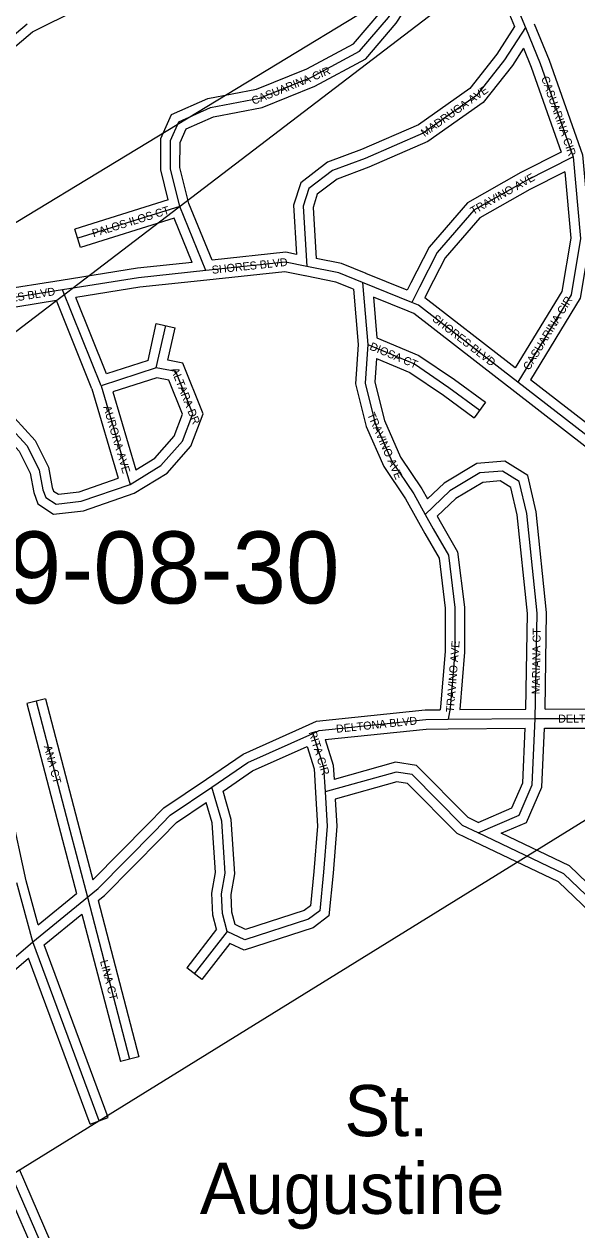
# Model space of a CAD drawing. Extents: x 418523 to 616617, y 1878279 to 2196743.
# Drawn here: x 558144 to 559871, y 1991028 to 1994795 of the extents above; entities that cross this region are included whole.
import ezdxf

# ---------------------------------------------------------------- set-up
doc = ezdxf.new("R2010")
doc.units = 0
for name, color, linetype in [('Level 1', 7, 'Continuous'), ('Level 2', 7, 'Continuous'), ('Level 31', 7, 'Continuous'), ('Level 32', 7, 'Continuous'), ('Level 34', 7, 'Continuous'), ('Level 44', 7, 'Continuous')]:
    doc.layers.add(name, color=color, linetype=linetype)

msp = doc.modelspace()

# ---------------------------------------------------------------- linework, layer by layer
at = {"layer": 'Level 1'}
for p, q in [((560305.329, 1995502.647), (551865.536, 1989061.971)), ((555819.668, 1992781.506), (560305.329, 1995502.647)), ((561592.089, 1993355.461), (555951.759, 1989867.688))]:
    msp.add_line(p, q, dxfattribs=at)
at = {"layer": 'Level 31'}
for p, q in [((557944.891, 1994620.963), (558153.707, 1994795.324)), ((558630.101, 1994225.293), (558311.439, 1994125.772)), ((558712.023, 1994024.701), (558630.101, 1994225.293)), ((558264.073, 1993964.071), (557957.277, 1993915.434)), ((558384.421, 1993664.824), (558264.073, 1993964.071)), ((559355.536, 1993925.173), (559200.94, 1993987.403)), ((559200.94, 1993987.403), (559218.188, 1993793.528)), ((558556.773, 1993720.732), (558586.299, 1993852.661)), ((558556.773, 1993720.732), (558384.421, 1993664.824)), ((559686.285, 1993676.287), (559640.711, 1993711.682)), ((558384.421, 1993664.824), (558474.936, 1993356.566)), ((559469.131, 1992622.616), (559741.246, 1992624.811)), ((558171.116, 1991927.475), (558121.497, 1992111.255)), ((558171.116, 1991927.475), (558341.479, 1992067.028)), ((558341.479, 1992067.028), (558473.654, 1991560.83)), ((557820.183, 1991628.396), (558171.116, 1991927.475)), ((558377.997, 1991368.71), (558171.116, 1991927.475)), ((558778.225, 1991960.043), (558675.754, 1991827.943))]:
    msp.add_line(p, q, dxfattribs=at)
for points in [[(558630.101, 1994225.293), (558600.92, 1994342.832), (558601.154, 1994430.836), (558627.314, 1994489.68), (558726.691, 1994533.781), (558878.989, 1994562.834), (559039.943, 1994627.501), (559192.063, 1994709.65), (559282.722, 1994815.235), (559355.961, 1994929.594), (559417.406, 1995020.709), (559478.726, 1995064.55), (559518.709, 1995074.627)], [(559518.709, 1995074.627), (559569.484, 1995087.949), (559601.784, 1995070.408), (559657.181, 1994911.708), (559710.122, 1994783.925)], [(559710.122, 1994783.925), (559645.481, 1994682.998), (559557.661, 1994571.223), (559390.861, 1994453.837), (559209.574, 1994375.039), (559107.04, 1994336.762), (559033.954, 1994280.952), (559016.364, 1994225.36), (559027.602, 1994037.319)], [(559710.122, 1994783.925), (559756.761, 1994671.069), (559859.064, 1994380.237)], [(559859.064, 1994380.237), (559709.815, 1994304.262), (559548.792, 1994213.044), (559434.595, 1994081.336), (559379.129, 1993972.751), (559355.536, 1993925.173)], [(559859.064, 1994380.237), (559882.18, 1994124.889), (559852.86, 1993948.956), (559686.285, 1993676.287)], [(559027.602, 1994037.319), (558960.406, 1994051.316), (558712.023, 1994024.701)], [(559200.94, 1993987.403), (559127.128, 1994017.418), (559027.602, 1994037.319)], [(558712.023, 1994024.701), (558501.705, 1994002.349), (558264.073, 1993964.071)], [(559640.711, 1993711.682), (559376.762, 1993916.753), (559355.536, 1993925.173)], [(559218.188, 1993793.528), (559209.308, 1993673.181), (559241.323, 1993546.907), (559293.968, 1993426.761), (559361.254, 1993326.941), (559397.24, 1993262.843)], [(559218.188, 1993793.528), (559363.276, 1993733.141), (559471.541, 1993659.397), (559568.083, 1993588.957)], [(558474.936, 1993356.566), (558571.502, 1993415.221), (558638.619, 1993491.411), (558670.876, 1993576.784), (558618.265, 1993708.931), (558556.773, 1993720.732)], [(560291.432, 1992968.116), (560216.76, 1993155.958), (559925.869, 1993490.193), (559686.285, 1993676.287)], [(557983.065, 1993597.165), (558021.416, 1993588.697), (558094.549, 1993541.954), (558153.047, 1993477.066), (558191.217, 1993400.961), (558202.787, 1993339.108), (558211.604, 1993315.81), (558243.579, 1993294.996), (558322.57, 1993303.877), (558474.936, 1993356.566)], [(559741.246, 1992624.811), (559746.55, 1992954.633), (559714.385, 1993266.008), (559691.179, 1993365.711), (559638.303, 1993398.216), (559568.199, 1993392.218), (559474.498, 1993336.461), (559397.24, 1993262.843)], [(559397.24, 1993262.843), (559422.493, 1993218.046), (559469.529, 1993135.736), (559489.712, 1992971.673), (559489.666, 1992833.484), (559475.249, 1992657.512), (559469.131, 1992622.616)], [(558181.365, 1992679.491), (558281.514, 1992296.292), (558341.479, 1992067.028)], [(559046.581, 1992578.64), (559065.633, 1992587.316), (559399.041, 1992622.074), (559469.131, 1992622.616)], [(559562.391, 1992267.806), (559690.981, 1992323.471), (559731.822, 1992417.551), (559741.246, 1992624.811)], [(559741.246, 1992624.811), (560112.938, 1992624.926), (560322.869, 1992618.559)], [(558730.579, 1992411.103), (558843.051, 1992487.536), (559046.581, 1992578.64)], [(559046.581, 1992578.64), (559079.603, 1992473.455), (559084.789, 1992395.618)], [(559562.391, 1992267.806), (559514.245, 1992290.843), (559356.091, 1992449.814), (559306.32, 1992457.946), (559084.789, 1992395.618)], [(558341.479, 1992067.028), (558374.853, 1992094.577), (558551.025, 1992272.664), (558600.317, 1992323.081), (558730.579, 1992411.103)], [(558778.225, 1991960.043), (558763.467, 1992015.721), (558760.459, 1992077.551), (558772.364, 1992141.886), (558761.378, 1992304.471), (558730.579, 1992411.103)], [(559084.789, 1992395.618), (559091.168, 1992288.686), (559079.369, 1992144.71), (559067.635, 1992024.371), (559032.679, 1991997.916), (558833.655, 1991933.349), (558778.225, 1991960.043)], [(560037.452, 1991530.881), (560013.53, 1991964.422), (559830.678, 1992139.821), (559562.391, 1992267.806)], [(559314.555, 1987515.83), (559284.89, 1987573.002), (559202.196, 1987848.508), (559185.869, 1988031.834), (559037.318, 1988590.803), (558971.899, 1989041.183), (558764.379, 1989366.841), (558714.576, 1989483.708), (558574.778, 1990109.206), (558384.291, 1990634.833), (558218.266, 1990935.656), (558102.264, 1991202.526)]]:
    msp.add_lwpolyline(points, dxfattribs=at)
at = {"layer": 'Level 32'}
for p, q in [((557964.12, 1994597.934), (558170.239, 1994770.041)), ((558594.174, 1994245.501), (558302.495, 1994154.409)), ((558731.266, 1994056.934), (558658.697, 1994234.626)), ((558612.746, 1994188.442), (558320.383, 1994097.136)), ((558669.156, 1994050.314), (558612.745, 1994188.442)), ((558320.383, 1994097.136), (558302.495, 1994154.409)), ((559340.991, 1993963.367), (559212.143, 1994015.233)), ((558259.376, 1993993.701), (557987.924, 1993950.667)), ((559172.68, 1993966.508), (559188.089, 1993793.301)), ((558245.16, 1993930.696), (557961.974, 1993885.802)), ((558356.046, 1993654.977), (558245.16, 1993930.696)), ((558401.806, 1993702.001), (558305.92, 1993940.422)), ((559344.334, 1993897.342), (559235.163, 1993941.286)), ((559235.163, 1993941.286), (559246.464, 1993814.254)), ((559659.117, 1993735.373), (559396.199, 1993939.643)), ((558531.236, 1993743.987), (558557.024, 1993859.213)), ((558557.024, 1993859.213), (558615.576, 1993846.107)), ((558592.805, 1993744.364), (558615.576, 1993846.107)), ((558531.236, 1993743.986), (558401.806, 1993702.001)), ((559678.182, 1993720.566), (559659.114, 1993735.376)), ((558558.694, 1993689.815), (558421.426, 1993645.287)), ((559667.884, 1993652.593), (559622.309, 1993687.988)), ((558356.047, 1993654.976), (558438.09, 1993375.566)), ((558421.426, 1993645.287), (558492.724, 1993402.471)), ((559585.766, 1993613.192), (559550.399, 1993564.722)), ((558210.391, 1992687.076), (558152.34, 1992671.906)), ((559504.902, 1992652.906), (559711.722, 1992654.573)), ((559469.374, 1992592.617), (559709.839, 1992594.555)), ((558187.989, 1991980.077), (558150.646, 1992118.388)), ((558187.989, 1991980.076), (558307.588, 1992078.046)), ((558375.344, 1992056.08), (558502.681, 1991568.408)), ((558206.68, 1991917.826), (558324.279, 1992014.156)), ((558324.279, 1992014.156), (558444.626, 1991553.25)), ((558745.424, 1991966.702), (558652.049, 1991846.331)), ((558406.131, 1991379.126), (558206.68, 1991917.826)), ((558787.064, 1991922.488), (558699.459, 1991809.555)), ((557862.898, 1991625.381), (558157.893, 1991876.787)), ((558349.863, 1991358.292), (558157.894, 1991876.786)), ((558699.459, 1991809.555), (558652.049, 1991846.331)), ((558502.681, 1991568.408), (558444.626, 1991553.25)), ((558349.863, 1991358.292), (558406.131, 1991379.126))]:
    msp.add_line(p, q, dxfattribs=at)
for points in [[(558594.174, 1994245.501), (558570.909, 1994339.203), (558571.169, 1994437.243), (558604.59, 1994512.419), (558717.679, 1994562.604), (558870.507, 1994591.758), (559027.182, 1994654.706), (559172.92, 1994733.407), (559258.592, 1994833.184), (559330.889, 1994946.073), (559395.557, 1995041.967), (559465.893, 1995092.255), (559492.467, 1995098.951)], [(559526.042, 1995045.536), (559565.607, 1995055.916), (559577.28, 1995049.576), (559629.138, 1994901.014), (559676.411, 1994786.913)], [(558658.696, 1994234.626), (558630.931, 1994346.461), (558631.138, 1994424.431), (558650.038, 1994466.941), (558735.704, 1994504.959), (558887.472, 1994533.911), (559052.704, 1994600.297), (559211.205, 1994685.892), (559306.852, 1994797.286), (559381.034, 1994913.115), (559439.255, 1994999.451), (559491.559, 1995036.846), (559526.042, 1995045.536)], [(558170.239, 1994770.041), (558314.716, 1994842.066), (558582.555, 1994916.528)], [(559737.849, 1994795.383), (559784.794, 1994681.782), (559888.607, 1994386.665)], [(559676.411, 1994786.913), (559620.998, 1994700.396), (559536.793, 1994593.221), (559376.096, 1994480.131), (559198.34, 1994402.869), (559092.374, 1994363.311), (559008.209, 1994299.041), (558986.086, 1994229.115), (558995.315, 1994074.688)], [(559704.364, 1994719.308), (559669.964, 1994665.601), (559578.529, 1994549.224), (559405.626, 1994427.543), (559220.806, 1994347.209), (559121.707, 1994310.215), (559059.697, 1994262.863), (559046.643, 1994221.605), (559056.169, 1994062.2)], [(559704.364, 1994719.308), (559728.727, 1994660.355), (559822.049, 1994395.057)], [(559822.049, 1994395.057), (559695.609, 1994330.695), (559529.509, 1994236.601), (559409.538, 1994098.233), (559352.331, 1993986.238), (559340.991, 1993963.368)], [(559888.607, 1994386.666), (559912.406, 1994123.757), (559881.496, 1993938.283), (559725.867, 1993683.53)], [(559833.182, 1994333.396), (559724.021, 1994277.829), (559568.074, 1994189.486), (559459.653, 1994064.44), (559405.928, 1993959.262), (559396.199, 1993939.643)], [(559833.182, 1994333.396), (559851.954, 1994126.021), (559824.224, 1993959.63), (559678.182, 1993720.567)], [(558995.315, 1994074.688), (558961.904, 1994081.649), (558731.265, 1994056.934)], [(558669.156, 1994050.314), (558497.732, 1994032.096), (558259.302, 1993993.69)], [(559212.24, 1994015.194), (559135.796, 1994046.28), (559056.17, 1994062.201)], [(559021.484, 1994007.949), (558958.909, 1994020.982), (558715.219, 1993994.871)], [(559172.68, 1993966.507), (559118.459, 1993988.556), (559021.719, 1994007.901)], [(558715.194, 1993994.868), (558505.679, 1993972.601), (558305.919, 1993940.423)], [(559622.305, 1993687.991), (559361.729, 1993890.441), (559344.474, 1993897.286)], [(558150.646, 1992118.387), (558100.888, 1992344.758), (557819.312, 1993138.558), (557695.449, 1993521.386), (557613.468, 1993830.467)], [(559246.464, 1993814.254), (559377.632, 1993759.661), (559488.832, 1993683.919), (559585.766, 1993613.192)], [(559188.089, 1993793.301), (559179.03, 1993670.531), (559212.85, 1993537.135), (559267.577, 1993412.239), (559335.694, 1993311.188), (559371.079, 1993248.156)], [(558487.771, 1993329.259), (558590.989, 1993391.955), (558664.749, 1993475.686), (558703.054, 1993577.067), (558640.059, 1993735.297), (558592.805, 1993744.364)], [(559245.049, 1993749.852), (559239.586, 1993675.831), (559269.795, 1993556.679), (559320.359, 1993441.284), (559386.816, 1993342.696), (559404.499, 1993311.198)], [(559245.049, 1993749.853), (559348.919, 1993706.621), (559454.25, 1993634.876), (559550.399, 1993564.722)], [(558492.725, 1993402.47), (558552.015, 1993438.486), (558612.489, 1993507.135), (558638.698, 1993576.5), (558596.471, 1993682.566), (558558.694, 1993689.815)], [(560306.073, 1993012.501), (560242.749, 1993171.795), (559946.58, 1993512.093), (559725.867, 1993683.53)], [(560263.554, 1992957.033), (560190.772, 1993140.121), (559905.157, 1993468.294), (559667.882, 1993652.594)], [(558024.198, 1993618.806), (558033.085, 1993616.844), (558114.12, 1993565.051), (558178.045, 1993494.142), (558219.929, 1993410.631), (558231.787, 1993347.239), (558236.191, 1993335.602), (558250.925, 1993326.011), (558315.911, 1993333.318), (558438.09, 1993375.567)], [(557976.598, 1993567.87), (558009.748, 1993560.551), (558074.979, 1993518.857), (558128.048, 1993459.991), (558162.505, 1993391.289), (558173.787, 1993330.977), (558187.017, 1993296.018), (558236.234, 1993263.98), (558329.229, 1993274.436), (558487.771, 1993329.259)], [(559771.734, 1992654.82), (559776.576, 1992955.937), (559744.033, 1993270.97), (559717.559, 1993384.71), (559645.593, 1993428.951), (559558.778, 1993421.522), (559456.25, 1993360.514), (559404.499, 1993311.199)], [(559711.721, 1992654.573), (559716.524, 1992953.328), (559684.737, 1993261.046), (559664.798, 1993346.712), (559631.012, 1993367.482), (559577.621, 1993362.915), (559492.745, 1993312.41), (559434.843, 1993257.233)], [(559371.105, 1993248.111), (559396.402, 1993203.237), (559440.49, 1993126.087), (559459.711, 1992969.841), (559459.667, 1992834.716), (559445.461, 1992661.335), (559443.899, 1992652.422)], [(559434.843, 1993257.233), (559448.584, 1993232.856), (559498.569, 1993145.385), (559519.714, 1992973.506), (559519.666, 1992832.251), (559505.038, 1992653.689), (559504.902, 1992652.906)], [(558210.391, 1992687.076), (558310.539, 1992303.881), (558358.459, 1992120.665)], [(558152.34, 1992671.906), (558252.489, 1992288.704), (558307.588, 1992078.046)], [(559034.146, 1992605.941), (559057.653, 1992616.648), (559397.366, 1992652.063), (559443.899, 1992652.422)], [(559771.734, 1992654.819), (560113.388, 1992654.927), (560292.12, 1992649.506)], [(558713.717, 1992435.917), (558828.378, 1992513.838), (559034.146, 1992605.941)], [(559084.165, 1992559.086), (559400.717, 1992592.086), (559469.364, 1992592.617)], [(559563.014, 1992300.765), (559668.183, 1992346.292), (559702.103, 1992424.431), (559709.84, 1992594.554)], [(559634.849, 1992266.479), (559713.779, 1992300.648), (559761.541, 1992410.67), (559769.914, 1992594.818)], [(559769.914, 1992594.818), (560112.487, 1992594.926), (560293.508, 1992589.435)], [(558765.441, 1992398.521), (558857.724, 1992461.236), (559028.06, 1992537.479)], [(559028.059, 1992537.478), (559049.907, 1992467.886), (559054.855, 1992393.624)], [(559084.165, 1992559.086), (559109.299, 1992479.024), (559112.266, 1992434.513)], [(559563.014, 1992300.765), (559531.863, 1992315.671), (559370.511, 1992477.856), (559304.595, 1992488.626), (559112.266, 1992434.513)], [(558358.459, 1992120.665), (558529.635, 1992293.7), (558580.995, 1992346.233), (558713.717, 1992435.917)], [(559549.442, 1992240.743), (559496.628, 1992266.015), (559341.671, 1992421.771), (559308.045, 1992427.266), (559116.177, 1992373.282)], [(558803.686, 1991981.078), (558793.279, 1992020.344), (558790.594, 1992075.523), (558802.552, 1992140.141), (558791.094, 1992309.703), (558765.441, 1992398.521)], [(559054.855, 1992393.624), (559061.094, 1992289.021), (559049.488, 1992147.391), (559039.051, 1992040.362), (559018.609, 1992024.891), (558835.836, 1991965.596), (558803.687, 1991981.078)], [(558375.344, 1992056.08), (558395.117, 1992072.404), (558572.415, 1992251.628), (558619.639, 1992299.93), (558713.202, 1992363.152)], [(558745.424, 1991966.703), (558733.655, 1992011.098), (558730.324, 1992079.579), (558742.177, 1992143.632), (558731.662, 1992299.237), (558713.202, 1992363.152)], [(559116.177, 1992373.282), (559121.241, 1992288.353), (559109.251, 1992142.029), (559096.219, 1992008.379), (559046.749, 1991970.941), (558831.474, 1991901.101), (558787.064, 1991922.488)], [(560065.752, 1991562.542), (560042.834, 1991977.884), (559847.958, 1992164.817), (559634.849, 1992266.479)], [(560007.459, 1991529.912), (559984.226, 1991950.96), (559813.398, 1992114.824), (559549.474, 1992240.728)], [(559341.184, 1987529.646), (559312.815, 1987584.322), (559231.808, 1987854.21), (559215.524, 1988037.056), (559066.758, 1988596.832), (559000.663, 1989051.871), (558791.009, 1989380.878), (558743.254, 1989492.938), (558603.638, 1990117.623), (558411.694, 1990647.268), (558245.215, 1990948.913), (558129.263, 1991215.672)], [(559281.047, 1987515.271), (559256.964, 1987561.682), (559172.585, 1987842.807), (559156.214, 1988026.612), (559007.878, 1988584.775), (558943.137, 1989030.495), (558737.749, 1989352.806), (558685.898, 1989474.478), (558545.919, 1990100.788), (558356.887, 1990622.398), (558191.316, 1990922.399), (558086.176, 1991164.281)]]:
    msp.add_lwpolyline(points, dxfattribs=at)

# ---------------------------------------------------------------- texts
at = {"layer": 'Level 2'}
msp.add_text('49-08-30', height=225, dxfattribs=at).set_placement((557925.339, 1992984.567))
at = {"layer": 'Level 34'}
for s, rotation, p in [('CASUARINA CIR', 21.888586, (558860.667, 1994542.004)), ('MADRUGA AVE', 35.135114, (559394.91, 1994441.405)), ('CASUARINA CIR', 289.379008, (559759.123, 1994626.686)), ('TRAVINO AVE', 29.530236, (559547.084, 1994197.712)), ('PALOS ILOS CT', 17.343269, (558360.854, 1994128.111)), ('SHORES BLVD', 6.115425, (558731.851, 1994014.256)), ('SHORES BLVD', 9.007606, (558007.643, 1993910.764)), ('CASUARINA CIR', 58.57805, (559722.114, 1993710.961)), ('SHORES BLVD', 322.154353, (559417.125, 1993869.566)), ('DIOSA CT', 337.401797, (559221.375, 1993778.664)), ('ALTARA DR', 291.7076, (558602.203, 1993715.487)), ('AURORA AVE', 286.363039, (558390.799, 1993598.741)), ('TRAVINO AVE', 293.660836, (559215.432, 1993574.854)), ('MARIANA CT', 89.077503, (559754.966, 1992700.713)), ('TRAVINO AVE', 85.315336, (559486.62, 1992643.242)), ('DELTONA BLVD', 5.950825, (559119.918, 1992580.411)), ('DELTONA BLVD', 0.017183, (559812.764, 1992612.336)), ('RITA CIR', 287.428517, (559032.488, 1992581.803)), ('ANA CT', 284.645536, (558205.37, 1992538.211)), ('LINA CT', 284.632822, (558380.791, 1991866.997))]:
    msp.add_text(s, height=25, rotation=rotation, dxfattribs=at).set_placement(p)
at = {"layer": 'Level 44'}
for s, p in [('St.', (559144.779, 1991320.174)), ('Augustine', (558693.141, 1991077.447))]:
    msp.add_text(s, height=160, dxfattribs=at).set_placement(p)

doc.saveas('drawing.dxf')
